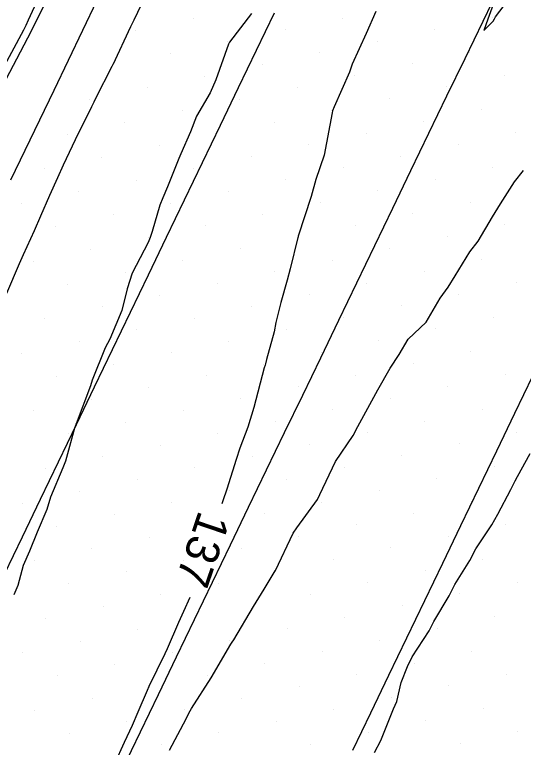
# Model space of a CAD drawing. Extents: x 2354170 to 2357230, y 866100 to 868290.
# Drawn here: x 2355802.09 to 2355832.75, y 867264.91 to 867309.01 of the extents above; entities that cross this region are included whole.
import ezdxf

# ---------------------------------------------------------------- set-up
doc = ezdxf.new("R2010")
doc.units = 0
for name, color, linetype in [('Default', 7, 'Continuous'), ('DTM Contours Minor', 7, 'Continuous'), ('DTM Contours Minor Text', 7, 'Continuous'), ('Exist DTM Breakline', 7, 'Continuous'), ('Exist DTM Scan Elevation Point', 7, 'Continuous'), ('Exist Roads EOP', 7, 'Continuous'), ('PH Exist DTM Breakline', 7, 'Continuous')]:
    doc.layers.add(name, color=color, linetype=linetype)

msp = doc.modelspace()

# ---------------------------------------------------------------- linework, layer by layer
at = {"layer": 'Default'}
for points in [[(2355865.266, 867439.433), (2355852.718, 867413.478), (2355852.394, 867412.733), (2355852.131, 867412.05), (2355840.949, 867387.261), (2355840.68, 867386.737), (2355840.223, 867385.897), (2355827.019, 867360.182), (2355826.97, 867360.091), (2355826.492, 867359.344), (2355816.596, 867338.51), (2355815.988, 867337.203), (2355815.136, 867335.352), (2355814.851, 867334.526), (2355802.906, 867308.685), (2355802.767, 867308.351), (2355802.635, 867308.069), (2355790.452, 867285.481)], [(2355831.307, 867310.672), (2355830.604, 867308.728), (2355830.375, 867308.061), (2355830.928, 867308.611), (2355831.006, 867308.75), (2355831.064, 867308.867), (2355832.488, 867310.767)], [(2355810.165, 867310.548), (2355809.266, 867308.679), (2355809.075, 867308.271), (2355808.009, 867305.994), (2355807.992, 867305.968), (2355807.957, 867305.892), (2355806.966, 867303.959), (2355806.859, 867303.742), (2355806.722, 867303.456), (2355805.748, 867301.48), (2355805.025, 867299.956), (2355804.679, 867299.189), (2355804.202, 867298.113), (2355803.649, 867296.873), (2355803.261, 867295.988), (2355802.616, 867294.559), (2355802.36, 867294.001), (2355801.6, 867292.233)], [(2355816.374, 867309.069), (2355815.036, 867307.359), (2355814.977, 867307.231), (2355814.212, 867305.081), (2355813.876, 867304.31), (2355813.054, 867302.896), (2355812.683, 867301.946), (2355812.11, 867300.621), (2355811.977, 867300.356), (2355811.308, 867298.654), (2355811.021, 867297.991), (2355810.841, 867297.532), (2355810.383, 867295.966), (2355810.252, 867295.586), (2355810.132, 867295.285), (2355809.176, 867293.455), (2355808.882, 867292.502), (2355808.558, 867291.196), (2355807.835, 867289.473), (2355807.542, 867288.956), (2355806.763, 867287.007), (2355806.667, 867286.663), (2355805.801, 867284.378), (2355805.79, 867284.353), (2355805.762, 867284.286), (2355805.705, 867284.117), (2355805.157, 867282.142), (2355804.999, 867281.723), (2355804.254, 867279.962), (2355804.029, 867279.22), (2355803.458, 867277.865), (2355802.983, 867276.719), (2355802.598, 867275.845), (2355802.28, 867274.658), (2355802.045, 867274.092)], [(2355823.771, 867264.597), (2355824.155, 867265.32), (2355824.924, 867267.23), (2355825.133, 867267.671), (2355825.388, 867268.808), (2355825.759, 867269.785), (2355826.047, 867270.366), (2355827.079, 867271.92), (2355827.357, 867272.481), (2355828.267, 867274.024), (2355828.609, 867274.703), (2355829.522, 867276.157), (2355829.886, 867276.858), (2355830.841, 867278.297), (2355831.207, 867278.951), (2355831.996, 867280.437), (2355832.257, 867280.943), (2355832.402, 867281.204), (2355833.155, 867282.59)]]:
    msp.add_lwpolyline(points, dxfattribs=at)
at = {"layer": 'DTM Contours Minor'}
for points in [[(2355823.85, 867309.202), (2355823.273, 867307.87), (2355822.436, 867306.02), (2355822.268, 867305.538), (2355821.339, 867303.465), (2355821.254, 867303.211), (2355821.226, 867303.105), (2355820.746, 867300.549), (2355820.241, 867299.083), (2355819.968, 867298.067), (2355819.186, 867295.679), (2355819.169, 867295.62), (2355819.163, 867295.602), (2355818.69, 867293.719), (2355818.523, 867293.027), (2355818.14, 867291.682), (2355817.834, 867290.485), (2355817.723, 867289.914), (2355817.27, 867288.253), (2355817.21, 867287.994), (2355817.183, 867287.919), (2355817.138, 867287.742), (2355816.507, 867285.368), (2355816.154, 867284.182), (2355815.67, 867282.925), (2355815.449, 867282.234), (2355814.87, 867280.456), (2355814.645, 867279.754), (2355814.569, 867279.56)], [(2355811.432, 867264.745), (2355812.42, 867266.617), (2355812.598, 867266.971), (2355812.757, 867267.253), (2355813.93, 867269.088), (2355815.112, 867271.114), (2355815.208, 867271.239), (2355815.292, 867271.378), (2355816.481, 867273.395), (2355817.123, 867274.438), (2355817.788, 867275.528), (2355817.817, 867275.551), (2355818.884, 867277.8), (2355819.098, 867278.119), (2355820.348, 867279.83), (2355820.493, 867280.126), (2355821.43, 867282.111), (2355822.498, 867283.67), (2355822.773, 867284.22), (2355823.131, 867284.892), (2355823.978, 867286.421), (2355824.727, 867287.732), (2355825.27, 867288.563), (2355825.805, 867289.478), (2355826.885, 867290.493), (2355827.744, 867291.954), (2355828.22, 867292.607), (2355828.636, 867293.295), (2355829.525, 867294.742), (2355830.015, 867295.381), (2355830.882, 867296.841), (2355831.363, 867297.619), (2355832.222, 867298.952), (2355832.757, 867299.631)], [(2355812.653, 867273.922), (2355812.269, 867273.086), (2355811.974, 867272.434), (2355811.277, 867270.843), (2355811.15, 867270.534), (2355810.187, 867268.566), (2355810.08, 867268.324), (2355809.518, 867267.035), (2355809.172, 867266.215), (2355808.692, 867265.192), (2355808.108, 867263.925)]]:
    msp.add_lwpolyline(points, dxfattribs=at)
at = {"layer": 'Exist DTM Breakline'}
for points in [[(2355808.584, 867263.595), (2355809.67, 867265.846), (2355810.756, 867268.098), (2355811.843, 867270.349), (2355812.929, 867272.601), (2355814.016, 867274.853), (2355815.102, 867277.104), (2355816.188, 867279.356), (2355817.275, 867281.607), (2355818.362, 867283.859), (2355819.449, 867286.11), (2355820.536, 867288.361), (2355821.623, 867290.613), (2355822.71, 867292.864), (2355823.797, 867295.115), (2355824.884, 867297.367), (2355825.971, 867299.618), (2355827.057, 867301.869), (2355828.144, 867304.121), (2355829.231, 867306.372), (2355830.318, 867308.624), (2355831.405, 867310.875)], [(2355801.473, 867275.337), (2355802.559, 867277.589), (2355803.644, 867279.841), (2355804.73, 867282.093), (2355805.815, 867284.345), (2355806.9, 867286.598), (2355807.985, 867288.85), (2355809.069, 867291.102), (2355810.153, 867293.355), (2355811.237, 867295.608), (2355812.321, 867297.861), (2355813.406, 867300.113), (2355814.491, 867302.365), (2355815.576, 867304.618), (2355816.662, 867306.87), (2355817.749, 867309.121)], [(2355833.295, 867287.244), (2355832.204, 867284.994), (2355831.119, 867282.742), (2355830.036, 867280.489), (2355828.953, 867278.235), (2355827.869, 867275.982), (2355826.785, 867273.73), (2355825.7, 867271.478), (2355824.614, 867269.225), (2355823.529, 867266.973), (2355822.444, 867264.721)]]:
    msp.add_lwpolyline(points, dxfattribs=at)
at = {"layer": 'Exist DTM Scan Elevation Point'}
for p, q in [((2355821.87, 867308.799), (2355821.87, 867308.799)), ((2355830.884, 867308.83), (2355830.884, 867308.83)), ((2355812.856, 867308.767), (2355812.856, 867308.767)), ((2355809.392, 867308.061), (2355809.392, 867308.061)), ((2355818.406, 867308.093), (2355818.406, 867308.093)), ((2355827.419, 867308.125), (2355827.419, 867308.125)), ((2355814.941, 867307.387), (2355814.941, 867307.387)), ((2355823.955, 867307.419), (2355823.955, 867307.419)), ((2355811.477, 867306.682), (2355811.477, 867306.682)), ((2355820.491, 867306.714), (2355820.491, 867306.714)), ((2355829.504, 867306.745), (2355829.504, 867306.745)), ((2355808.012, 867305.976), (2355808.012, 867305.976)), ((2355817.026, 867306.008), (2355817.026, 867306.008)), ((2355826.04, 867306.04), (2355826.04, 867306.04)), ((2355813.562, 867305.303), (2355813.562, 867305.303)), ((2355822.576, 867305.334), (2355822.576, 867305.334)), ((2355831.589, 867305.366), (2355831.589, 867305.366)), ((2355810.097, 867304.597), (2355810.097, 867304.597)), ((2355819.111, 867304.629), (2355819.111, 867304.629)), ((2355828.125, 867304.66), (2355828.125, 867304.66)), ((2355824.661, 867303.955), (2355824.661, 867303.955)), ((2355806.633, 867303.891), (2355806.633, 867303.891)), ((2355815.647, 867303.923), (2355815.647, 867303.923)), ((2355812.182, 867303.218), (2355812.182, 867303.218)), ((2355821.196, 867303.249), (2355821.196, 867303.249)), ((2355830.21, 867303.281), (2355830.21, 867303.281)), ((2355808.718, 867302.512), (2355808.718, 867302.512)), ((2355817.732, 867302.544), (2355817.732, 867302.544)), ((2355826.746, 867302.575), (2355826.746, 867302.575)), ((2355805.254, 867301.806), (2355805.254, 867301.806)), ((2355823.281, 867301.87), (2355823.281, 867301.87)), ((2355832.295, 867301.901), (2355832.295, 867301.901)), ((2355810.803, 867301.133), (2355810.803, 867301.133)), ((2355819.817, 867301.164), (2355819.817, 867301.164)), ((2355828.831, 867301.196), (2355828.831, 867301.196)), ((2355807.339, 867300.427), (2355807.339, 867300.427)), ((2355816.352, 867300.459), (2355816.352, 867300.459)), ((2355825.366, 867300.49), (2355825.366, 867300.49)), ((2355803.874, 867299.721), (2355803.874, 867299.721)), ((2355812.888, 867299.753), (2355812.888, 867299.753)), ((2355821.902, 867299.785), (2355821.902, 867299.785)), ((2355830.916, 867299.816), (2355830.916, 867299.816)), ((2355827.451, 867299.111), (2355827.451, 867299.111)), ((2355809.424, 867299.048), (2355809.424, 867299.048)), ((2355818.437, 867299.079), (2355818.437, 867299.079)), ((2355805.959, 867298.342), (2355805.959, 867298.342)), ((2355814.973, 867298.374), (2355814.973, 867298.374)), ((2355823.987, 867298.405), (2355823.987, 867298.405)), ((2355802.495, 867297.636), (2355802.495, 867297.636)), ((2355811.508, 867297.668), (2355811.508, 867297.668)), ((2355820.522, 867297.7), (2355820.522, 867297.7)), ((2355829.536, 867297.731), (2355829.536, 867297.731)), ((2355808.044, 867296.963), (2355808.044, 867296.963)), ((2355817.058, 867296.994), (2355817.058, 867296.994)), ((2355826.072, 867297.026), (2355826.072, 867297.026)), ((2355804.58, 867296.257), (2355804.58, 867296.257)), ((2355813.593, 867296.289), (2355813.593, 867296.289)), ((2355822.607, 867296.32), (2355822.607, 867296.32)), ((2355831.621, 867296.352), (2355831.621, 867296.352)), ((2355810.129, 867295.583), (2355810.129, 867295.583)), ((2355819.143, 867295.615), (2355819.143, 867295.615)), ((2355828.157, 867295.646), (2355828.157, 867295.646)), ((2355806.665, 867294.878), (2355806.665, 867294.878)), ((2355815.678, 867294.909), (2355815.678, 867294.909)), ((2355824.692, 867294.941), (2355824.692, 867294.941)), ((2355830.242, 867294.267), (2355830.242, 867294.267)), ((2355803.2, 867294.172), (2355803.2, 867294.172)), ((2355812.214, 867294.204), (2355812.214, 867294.204)), ((2355821.228, 867294.235), (2355821.228, 867294.235)), ((2355808.75, 867293.498), (2355808.75, 867293.498)), ((2355817.763, 867293.53), (2355817.763, 867293.53)), ((2355826.777, 867293.562), (2355826.777, 867293.562)), ((2355805.285, 867292.793), (2355805.285, 867292.793)), ((2355814.299, 867292.824), (2355814.299, 867292.824)), ((2355823.313, 867292.856), (2355823.313, 867292.856)), ((2355832.327, 867292.888), (2355832.327, 867292.888)), ((2355810.835, 867292.119), (2355810.835, 867292.119)), ((2355819.848, 867292.15), (2355819.848, 867292.15)), ((2355828.862, 867292.182), (2355828.862, 867292.182)), ((2355807.37, 867291.413), (2355807.37, 867291.413)), ((2355816.384, 867291.445), (2355816.384, 867291.445)), ((2355825.398, 867291.477), (2355825.398, 867291.477)), ((2355812.92, 867290.739), (2355812.92, 867290.739)), ((2355821.933, 867290.771), (2355821.933, 867290.771)), ((2355830.947, 867290.803), (2355830.947, 867290.803)), ((2355803.906, 867290.708), (2355803.906, 867290.708)), ((2355809.455, 867290.034), (2355809.455, 867290.034)), ((2355818.469, 867290.065), (2355818.469, 867290.065)), ((2355827.483, 867290.097), (2355827.483, 867290.097)), ((2355805.991, 867289.328), (2355805.991, 867289.328)), ((2355815.005, 867289.36), (2355815.005, 867289.36)), ((2355824.018, 867289.392), (2355824.018, 867289.392)), ((2355802.526, 867288.623), (2355802.526, 867288.623)), ((2355811.54, 867288.654), (2355811.54, 867288.654)), ((2355820.554, 867288.686), (2355820.554, 867288.686)), ((2355829.568, 867288.718), (2355829.568, 867288.718)), ((2355808.076, 867287.949), (2355808.076, 867287.949)), ((2355817.09, 867287.98), (2355817.09, 867287.98)), ((2355826.103, 867288.012), (2355826.103, 867288.012)), ((2355804.611, 867287.243), (2355804.611, 867287.243)), ((2355813.625, 867287.275), (2355813.625, 867287.275)), ((2355822.639, 867287.307), (2355822.639, 867287.307)), ((2355831.653, 867287.338), (2355831.653, 867287.338)), ((2355810.161, 867286.569), (2355810.161, 867286.569)), ((2355819.175, 867286.601), (2355819.175, 867286.601)), ((2355828.188, 867286.633), (2355828.188, 867286.633)), ((2355815.71, 867285.895), (2355815.71, 867285.895)), ((2355824.724, 867285.927), (2355824.724, 867285.927)), ((2355806.696, 867285.864), (2355806.696, 867285.864)), ((2355803.232, 867285.158), (2355803.232, 867285.158)), ((2355812.246, 867285.19), (2355812.246, 867285.19)), ((2355821.26, 867285.222), (2355821.26, 867285.222)), ((2355830.273, 867285.253), (2355830.273, 867285.253)), ((2355826.809, 867284.548), (2355826.809, 867284.548)), ((2355808.781, 867284.484), (2355808.781, 867284.484)), ((2355817.795, 867284.516), (2355817.795, 867284.516)), ((2355805.317, 867283.779), (2355805.317, 867283.779)), ((2355814.331, 867283.81), (2355814.331, 867283.81)), ((2355823.345, 867283.842), (2355823.345, 867283.842)), ((2355832.358, 867283.874), (2355832.358, 867283.874)), ((2355810.866, 867283.105), (2355810.866, 867283.105)), ((2355819.88, 867283.137), (2355819.88, 867283.137)), ((2355828.894, 867283.168), (2355828.894, 867283.168)), ((2355807.402, 867282.399), (2355807.402, 867282.399)), ((2355816.416, 867282.431), (2355816.416, 867282.431)), ((2355825.43, 867282.463), (2355825.43, 867282.463)), ((2355803.937, 867281.694), (2355803.937, 867281.694)), ((2355812.951, 867281.725), (2355812.951, 867281.725)), ((2355821.965, 867281.757), (2355821.965, 867281.757)), ((2355830.979, 867281.789), (2355830.979, 867281.789)), ((2355809.487, 867281.02), (2355809.487, 867281.02)), ((2355818.501, 867281.052), (2355818.501, 867281.052)), ((2355827.515, 867281.083), (2355827.515, 867281.083)), ((2355806.022, 867280.314), (2355806.022, 867280.314)), ((2355815.036, 867280.346), (2355815.036, 867280.346)), ((2355824.05, 867280.378), (2355824.05, 867280.378)), ((2355829.599, 867279.704), (2355829.599, 867279.704)), ((2355802.558, 867279.609), (2355802.558, 867279.609)), ((2355811.572, 867279.64), (2355811.572, 867279.64)), ((2355820.586, 867279.672), (2355820.586, 867279.672)), ((2355808.107, 867278.935), (2355808.107, 867278.935)), ((2355817.121, 867278.967), (2355817.121, 867278.967)), ((2355826.135, 867278.998), (2355826.135, 867278.998)), ((2355804.643, 867278.229), (2355804.643, 867278.229)), ((2355813.657, 867278.261), (2355813.657, 867278.261)), ((2355822.671, 867278.293), (2355822.671, 867278.293)), ((2355831.684, 867278.324), (2355831.684, 867278.324)), ((2355810.192, 867277.555), (2355810.192, 867277.555)), ((2355819.206, 867277.587), (2355819.206, 867277.587)), ((2355828.22, 867277.619), (2355828.22, 867277.619)), ((2355806.728, 867276.85), (2355806.728, 867276.85)), ((2355815.742, 867276.882), (2355815.742, 867276.882)), ((2355824.756, 867276.913), (2355824.756, 867276.913)), ((2355812.277, 867276.176), (2355812.277, 867276.176)), ((2355821.291, 867276.208), (2355821.291, 867276.208)), ((2355830.305, 867276.239), (2355830.305, 867276.239)), ((2355803.264, 867276.144), (2355803.264, 867276.144)), ((2355808.813, 867275.47), (2355808.813, 867275.47)), ((2355817.827, 867275.502), (2355817.827, 867275.502)), ((2355826.841, 867275.534), (2355826.841, 867275.534)), ((2355832.39, 867274.86), (2355832.39, 867274.86)), ((2355805.349, 867274.765), (2355805.349, 867274.765)), ((2355814.362, 867274.797), (2355814.362, 867274.797)), ((2355823.376, 867274.828), (2355823.376, 867274.828)), ((2355810.898, 867274.091), (2355810.898, 867274.091)), ((2355819.912, 867274.123), (2355819.912, 867274.123)), ((2355828.926, 867274.154), (2355828.926, 867274.154)), ((2355807.434, 867273.386), (2355807.434, 867273.386)), ((2355816.447, 867273.417), (2355816.447, 867273.417)), ((2355825.461, 867273.449), (2355825.461, 867273.449)), ((2355803.969, 867272.68), (2355803.969, 867272.68)), ((2355821.997, 867272.743), (2355821.997, 867272.743)), ((2355831.011, 867272.775), (2355831.011, 867272.775)), ((2355809.519, 867272.006), (2355809.519, 867272.006)), ((2355818.532, 867272.038), (2355818.532, 867272.038)), ((2355827.546, 867272.069), (2355827.546, 867272.069)), ((2355815.068, 867271.332), (2355815.068, 867271.332)), ((2355824.082, 867271.364), (2355824.082, 867271.364)), ((2355806.054, 867271.301), (2355806.054, 867271.301)), ((2355802.59, 867270.595), (2355802.59, 867270.595)), ((2355811.604, 867270.627), (2355811.604, 867270.627)), ((2355820.617, 867270.658), (2355820.617, 867270.658)), ((2355829.631, 867270.69), (2355829.631, 867270.69)), ((2355808.139, 867269.921), (2355808.139, 867269.921)), ((2355817.153, 867269.953), (2355817.153, 867269.953)), ((2355826.167, 867269.984), (2355826.167, 867269.984)), ((2355804.675, 867269.216), (2355804.675, 867269.216)), ((2355813.689, 867269.247), (2355813.689, 867269.247)), ((2355822.702, 867269.279), (2355822.702, 867269.279)), ((2355831.716, 867269.311), (2355831.716, 867269.311)), ((2355810.224, 867268.542), (2355810.224, 867268.542)), ((2355819.238, 867268.573), (2355819.238, 867268.573)), ((2355828.252, 867268.605), (2355828.252, 867268.605)), ((2355806.76, 867267.836), (2355806.76, 867267.836)), ((2355815.774, 867267.868), (2355815.774, 867267.868)), ((2355824.787, 867267.899), (2355824.787, 867267.899)), ((2355803.295, 867267.131), (2355803.295, 867267.131)), ((2355812.309, 867267.162), (2355812.309, 867267.162)), ((2355821.323, 867267.194), (2355821.323, 867267.194)), ((2355830.337, 867267.226), (2355830.337, 867267.226)), ((2355817.858, 867266.488), (2355817.858, 867266.488)), ((2355826.872, 867266.52), (2355826.872, 867266.52)), ((2355808.845, 867266.457), (2355808.845, 867266.457)), ((2355805.38, 867265.751), (2355805.38, 867265.751)), ((2355814.394, 867265.783), (2355814.394, 867265.783)), ((2355823.408, 867265.814), (2355823.408, 867265.814)), ((2355832.422, 867265.846), (2355832.422, 867265.846)), ((2355828.957, 867265.141), (2355828.957, 867265.141)), ((2355810.93, 867265.077), (2355810.93, 867265.077)), ((2355819.943, 867265.109), (2355819.943, 867265.109))]:
    msp.add_line(p, q, dxfattribs=at)
at = {"layer": 'Exist Roads EOP'}
msp.add_lwpolyline([(2355861.557, 867423.456), (2355858.944, 867418.054), (2355856.332, 867412.653), (2355853.721, 867407.25), (2355851.111, 867401.848), (2355848.501, 867396.445), (2355845.892, 867391.042), (2355843.285, 867385.638), (2355840.68, 867380.233), (2355838.078, 867374.827), (2355835.48, 867369.419), (2355832.886, 867364.008), (2355830.296, 867358.596), (2355827.711, 867353.181), (2355825.129, 867347.765), (2355822.549, 867342.349), (2355819.969, 867336.932), (2355817.388, 867331.515), (2355814.805, 867326.099), (2355812.219, 867320.685), (2355809.629, 867315.273), (2355807.038, 867309.861), (2355804.445, 867304.451), (2355801.851, 867299.04)], dxfattribs=at)
at = {"layer": 'PH Exist DTM Breakline'}
msp.add_lwpolyline([(2355733.904, 867164.206), (2355765.776, 867230.345), (2355778.661, 867257.301), (2355790.614, 867284.252), (2355803.107, 867308.043), (2355817.409, 867336.922), (2355827.772, 867359.525), (2355841.278, 867386.994), (2355852.798, 867412.529), (2355867.28, 867441.904), (2355883.374, 867474.253), (2355896.796, 867502.102), (2355908.86, 867526.367), (2355922.081, 867554.096), (2355936.076, 867582.784), (2355949.187, 867610.376), (2355961.672, 867635.798), (2355976.85, 867667.702), (2355992.257, 867701.069), (2355996.148, 867709.73)], dxfattribs=at)

# ---------------------------------------------------------------- texts
at = {"layer": 'DTM Contours Minor Text'}
msp.add_text('137', height=2, rotation=251.2302, dxfattribs=at).set_placement((2355813.209, 867279.23))

doc.saveas('drawing.dxf')
